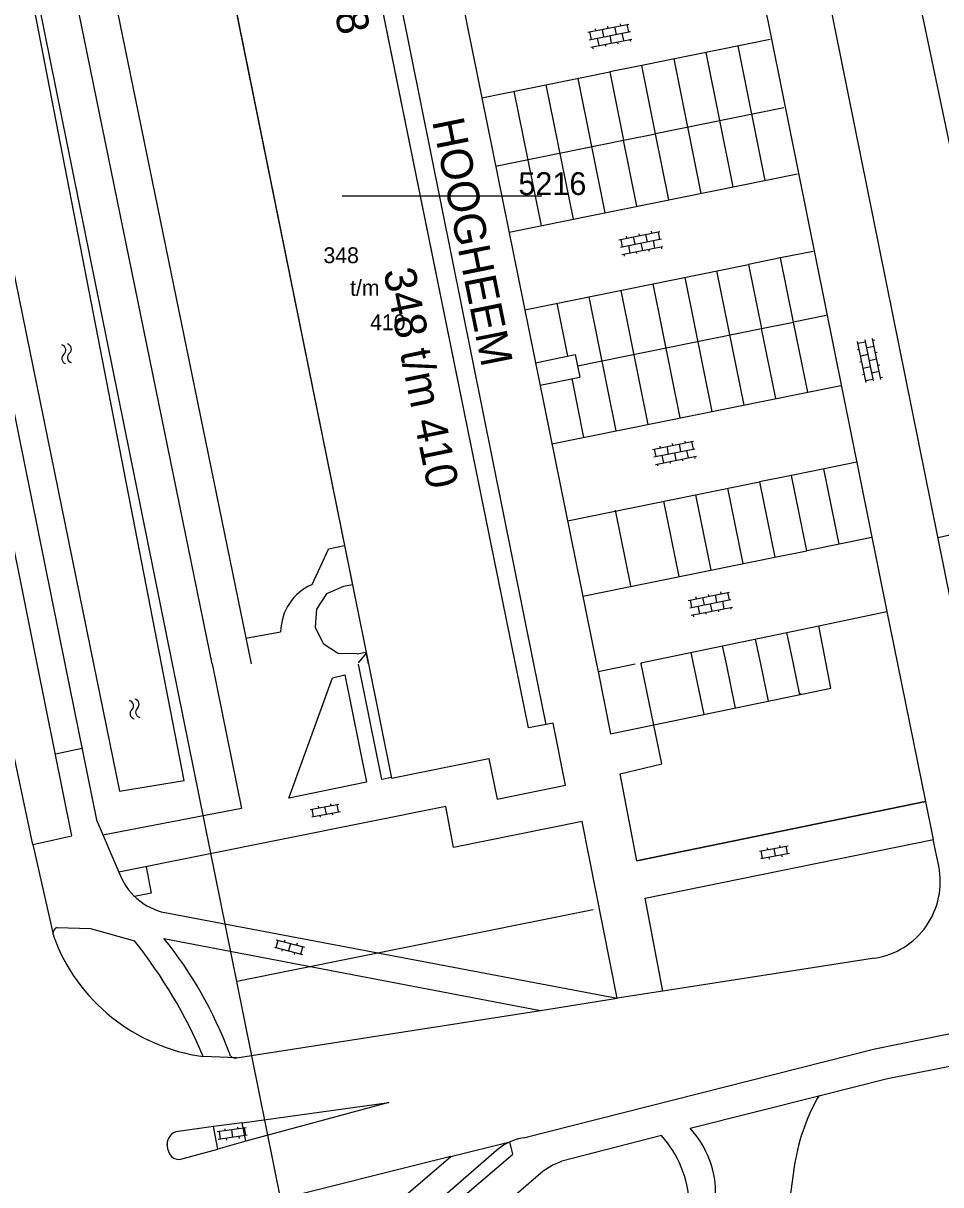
# Model space of a CAD drawing. Extents: x 148816 to 151297, y 399515 to 402500.
# Drawn here: x 151089.6 to 151161.9, y 399958.9 to 400050.5 of the extents above; entities that cross this region are included whole.
import ezdxf

# ---------------------------------------------------------------- set-up
doc = ezdxf.new("R2010")
doc.units = 0
for name, color, linetype in [('B01 Hoofdgebouw  [T] Norm', 7, 'Continuous'), ('B01 hoofgebouw', 7, 'Continuous'), ('G01 perceelsgrens', 7, 'Continuous'), ('G02 sectiegrens', 7, 'Continuous'), ('S02 Open verharding  Norm', 7, 'Continuous'), ('S05 Water  Norm', 7, 'Continuous'), ('T09 Insteek water  [T] Norm', 7, 'Continuous'), ('V00 Kant verharding algemeen  [T] Norm', 7, 'Continuous'), ('V00 Kant verharding algemeen secundair  [T] Gem', 7, 'Continuous'), ('Z01 perceelnummer', 7, 'Continuous'), ('Z02 huisnummer', 7, 'Continuous'), ('Z02 Huisnummer  [Tekst] Norm', 7, 'Continuous'), ('Z06 straatnaam', 7, 'Continuous')]:
    doc.layers.add(name, color=color, linetype=linetype)

msp = doc.modelspace()

# ---------------------------------------------------------------- linework, layer by layer
at = {"layer": 'B01 Hoofdgebouw  [T] Norm'}
for p, q in [((151128.355, 400000), (151116.21, 400059.87)), ((151105.11, 400057.62), (151115.522, 400006.231)), ((151114.823, 400006.089), (151113.493, 400005.498)), ((151115.523, 400006.231), (151114.823, 400006.089)), ((151113.493, 400005.498), (151112.686, 400004.299)), ((151112.686, 400004.299), (151112.601, 400002.875)), ((151112.601, 400002.875), (151113.226, 400001.59)), ((151113.226, 400001.59), (151114.437, 400000.8)), ((151115.887, 400000.771), (151114.437, 400000.8)), ((151115.887, 400000.771), (151116.592, 400000.914)), ((151116.785, 400000), (151116.6, 400000.916)), ((151116.785, 400000), (151118.61, 399990.99)), ((151129.38, 399994.94), (151128.355, 400000)), ((151131.33, 399995.31), (151129.38, 399994.94)), ((151132.31, 399990.43), (151131.33, 399995.31)), ((151118.61, 399990.99), (151126.27, 399992.53)), ((151126.27, 399992.53), (151126.92, 399989.32)), ((151126.92, 399989.32), (151132.31, 399990.43))]:
    msp.add_line(p, q, dxfattribs=at)
at = {"layer": 'B01 hoofgebouw'}
for points in [[(151128.354, 400000), (151116.21, 400059.871), (151105.11, 400057.62), (151116.784, 400000)], [(151116.784, 400000), (151118.61, 399990.99)], [(151118.61, 399990.99), (151126.27, 399992.53), (151126.92, 399989.32), (151132.31, 399990.43), (151131.33, 399995.31), (151129.38, 399994.94), (151128.354, 400000)]]:
    msp.add_lwpolyline(points, dxfattribs=at)
at = {"layer": 'G01 perceelsgrens'}
for points in [[(151129.802, 400000), (151117.696, 400060.172), (151105.11, 400057.62), (151116.784, 400000)], [(151116.784, 400000), (151118.61, 399990.99)], [(151118.61, 399990.99), (151126.27, 399992.53), (151126.92, 399989.32), (151132.31, 399990.43), (151131.33, 399995.31), (151130.767, 399995.203), (151129.802, 400000)], [(151134.47, 399980.613), (151106.417, 399974.962)]]:
    msp.add_lwpolyline(points, dxfattribs=at)
at = {"layer": 'G02 sectiegrens'}
for points in [[(151101.351, 400000), (151098.436, 400014.404), (151085.464, 400078.413), (151076.764, 400122.086), (151072.116, 400144.883), (151067.676, 400165.753), (151064.076, 400180.341), (151058.841, 400202), (151052.411, 400223.893), (151044.931, 400248.232), (151039.41, 400264.845), (151034.183, 400279.86), (151028.469, 400295.081), (151023.111, 400308.173), (151020.342, 400315.076), (151015.033, 400327.348), (151007.941, 400344.244)], [(151106.417, 399974.962), (151101.351, 400000)], [(151112.323, 399945.688), (151110.827, 399946.351), (151111.102, 399951.809), (151106.417, 399974.962)]]:
    msp.add_lwpolyline(points, dxfattribs=at)
at = {"layer": 'S02 Open verharding  Norm'}
for p, q in [((151134.054, 400049.754), (151137.29, 400050.401)), ((151134.172, 400049.165), (151137.408, 400049.813)), ((151134.201, 400049.783), (151134.319, 400049.195)), ((151134.692, 400049.881), (151134.662, 400050.028)), ((151135.182, 400049.979), (151135.3, 400049.391)), ((151135.672, 400050.077), (151135.643, 400050.224)), ((151136.163, 400050.175), (151136.28, 400049.587)), ((151136.653, 400050.273), (151136.623, 400050.421)), ((151136.888, 400049.097), (151136.771, 400049.685)), ((151137.143, 400050.372), (151137.261, 400049.783)), ((151134.29, 400048.577), (151137.526, 400049.224)), ((151134.809, 400049.293), (151134.927, 400048.705)), ((151135.417, 400048.803), (151135.447, 400048.655)), ((151135.79, 400049.489), (151135.908, 400048.901)), ((151136.398, 400048.999), (151136.427, 400048.852)), ((151137.379, 400049.195), (151137.408, 400049.048)), ((151134.437, 400048.606), (151134.466, 400048.459)), ((151136.505, 400033.411), (151139.741, 400034.058)), ((151139.104, 400033.93), (151139.074, 400034.078)), ((151139.594, 400034.029), (151139.712, 400033.44)), ((151136.623, 400032.822), (151139.859, 400033.47)), ((151136.652, 400033.44), (151136.77, 400032.852)), ((151137.143, 400033.538), (151137.113, 400033.685)), ((151137.633, 400033.636), (151137.751, 400033.048)), ((151138.123, 400033.734), (151138.094, 400033.881)), ((151138.241, 400033.146), (151138.359, 400032.558)), ((151138.614, 400033.832), (151138.731, 400033.244)), ((151139.339, 400032.754), (151139.222, 400033.342)), ((151136.741, 400032.234), (151139.977, 400032.881)), ((151136.888, 400032.263), (151136.917, 400032.116)), ((151137.26, 400032.95), (151137.378, 400032.362)), ((151137.868, 400032.46), (151137.898, 400032.312)), ((151138.849, 400032.656), (151138.878, 400032.509)), ((151139.83, 400032.852), (151139.859, 400032.705)), ((151155.967, 400022.166), (151155.305, 400025.399)), ((151155.335, 400025.252), (151155.923, 400025.373)), ((151156.555, 400022.287), (151155.893, 400025.519)), ((151156.611, 400025.003), (151156.023, 400024.883)), ((151157.143, 400022.407), (151156.481, 400025.64)), ((151156.511, 400025.493), (151156.658, 400025.523)), ((151155.436, 400024.762), (151155.289, 400024.732)), ((151155.536, 400024.272), (151156.124, 400024.393)), ((151156.224, 400023.903), (151156.812, 400024.023)), ((151156.711, 400024.513), (151156.858, 400024.543)), ((151155.636, 400023.783), (151155.489, 400023.753)), ((151155.737, 400023.293), (151156.324, 400023.413)), ((151156.425, 400022.923), (151157.012, 400023.044)), ((151156.912, 400023.534), (151157.059, 400023.564)), ((151155.837, 400022.803), (151155.69, 400022.773)), ((151155.937, 400022.313), (151156.525, 400022.433)), ((151157.113, 400022.554), (151157.26, 400022.584)), ((151139.144, 400016.883), (151142.38, 400017.53)), ((151141.743, 400017.402), (151141.713, 400017.55)), ((151139.262, 400016.294), (151142.498, 400016.942)), ((151139.291, 400016.912), (151139.409, 400016.324)), ((151139.782, 400017.01), (151139.752, 400017.157)), ((151140.272, 400017.108), (151140.39, 400016.52)), ((151140.762, 400017.206), (151140.733, 400017.353)), ((151140.88, 400016.618), (151140.998, 400016.03)), ((151141.253, 400017.304), (151141.37, 400016.716)), ((151141.978, 400016.226), (151141.861, 400016.814)), ((151142.233, 400017.501), (151142.351, 400016.912)), ((151139.38, 400015.706), (151142.616, 400016.353)), ((151139.527, 400015.735), (151139.556, 400015.588)), ((151139.899, 400016.422), (151140.017, 400015.834)), ((151140.507, 400015.932), (151140.537, 400015.784)), ((151141.488, 400016.128), (151141.517, 400015.981)), ((151142.469, 400016.324), (151142.498, 400016.177)), ((151141.971, 400004.997), (151145.207, 400005.644)), ((151144.57, 400005.516), (151144.54, 400005.664)), ((151145.06, 400005.615), (151145.178, 400005.026)), ((151142.089, 400004.408), (151145.325, 400005.056)), ((151142.118, 400005.026), (151142.236, 400004.438)), ((151142.609, 400005.124), (151142.579, 400005.271)), ((151143.099, 400005.222), (151143.217, 400004.634)), ((151143.589, 400005.32), (151143.56, 400005.467)), ((151143.707, 400004.732), (151143.825, 400004.144)), ((151144.08, 400005.418), (151144.197, 400004.83)), ((151144.805, 400004.34), (151144.688, 400004.928)), ((151142.207, 400003.82), (151145.443, 400004.467)), ((151142.354, 400003.849), (151142.383, 400003.702)), ((151142.726, 400004.536), (151142.844, 400003.948)), ((151143.334, 400004.046), (151143.364, 400003.898)), ((151144.315, 400004.242), (151144.344, 400004.095)), ((151145.296, 400004.438), (151145.325, 400004.291)), ((151112.204, 399988.521), (151114.465, 399988.943)), ((151112.315, 399987.931), (151114.576, 399988.353)), ((151112.462, 399987.959), (151112.352, 399988.548)), ((151112.816, 399988.788), (151112.843, 399988.64)), ((151113.335, 399988.732), (151113.445, 399988.142)), ((151113.799, 399988.971), (151113.826, 399988.824)), ((151113.937, 399988.234), (151113.964, 399988.086)), ((151114.428, 399988.326), (151114.318, 399988.915)), ((151112.954, 399988.05), (151112.981, 399987.903)), ((151147.57, 399985.234), (151149.831, 399985.656)), ((151148.182, 399985.501), (151148.209, 399985.353)), ((151149.165, 399985.684), (151149.192, 399985.537)), ((151149.794, 399985.039), (151149.684, 399985.628)), ((151147.681, 399984.644), (151149.942, 399985.066)), ((151147.828, 399984.672), (151147.718, 399985.261)), ((151148.32, 399984.763), (151148.347, 399984.616)), ((151148.701, 399985.445), (151148.811, 399984.855)), ((151149.303, 399984.947), (151149.33, 399984.799)), ((151109.519, 399977.636), (151109.673, 399978.216)), ((151109.528, 399978.254), (151111.751, 399977.662)), ((151110.195, 399978.232), (151110.156, 399978.087)), ((151109.374, 399977.674), (151111.596, 399977.082)), ((151110.002, 399977.507), (151109.963, 399977.362)), ((151110.639, 399977.958), (151110.485, 399977.378)), ((151110.968, 399977.25), (151110.929, 399977.105)), ((151111.161, 399977.974), (151111.123, 399977.829)), ((151111.451, 399977.121), (151111.606, 399977.701)), ((151107.157, 399963.44), (151104.879, 399963.117)), ((151107.241, 399962.846), (151104.963, 399962.523)), ((151105.028, 399963.138), (151105.112, 399962.544)), ((151105.523, 399963.208), (151105.502, 399963.357)), ((151105.628, 399962.466), (151105.607, 399962.614)), ((151106.102, 399962.684), (151106.018, 399963.279)), ((151106.513, 399963.349), (151106.492, 399963.497)), ((151106.618, 399962.606), (151106.597, 399962.755)), ((151107.008, 399963.419), (151107.092, 399962.825))]:
    msp.add_line(p, q, dxfattribs=at)
at = {"layer": 'S05 Water  Norm'}
for centre, start, end in [((151092.525, 400024.711), 309.17128, 73.02631), ((151092.966, 400024.798), 309.17128, 73.02631), ((151093.062, 400024.052), 129.17128, 253.02631), ((151093.503, 400024.139), 129.17128, 253.02631), ((151097.863, 399996.691), 312.66018, 76.51521), ((151098.299, 399996.804), 312.66018, 76.51521), ((151098.875, 399996.179), 132.66018, 256.51521), ((151098.439, 399996.066), 132.66018, 256.51521)]:
    msp.add_arc(centre, 0.425, start, end, dxfattribs=at)
at = {"layer": 'T09 Insteek water  [T] Norm'}
for p, q in [((151100.48, 400000), (151071.12, 400151.57)), ((151074.46, 400101.26), (151095.14, 400000)), ((151095.14, 400000), (151097.19, 399989.96)), ((151102.26, 399990.8), (151100.48, 400000)), ((151097.19, 399989.96), (151102.26, 399990.8))]:
    msp.add_line(p, q, dxfattribs=at)
at = {"layer": 'V00 Kant verharding algemeen  [T] Norm'}
for p, q in [((151090.7, 400000), (151070.47, 400100.44)), ((151092.895, 400000), (151072.43, 400100.76)), ((151104.47, 400000), (151092.421, 400058.996)), ((151152.14, 400056.84), (151163.63, 400000)), ((151096.108, 400055.772), (151107.555, 400000)), ((151123.44, 400055.8), (151134.745, 400000)), ((151159.5, 400055.34), (151168.71, 400011.47)), ((151129.939, 400023.719), (151133.075, 400024.354)), ((151133.075, 400024.354), (151133.432, 400022.589)), ((151130.296, 400021.954), (151133.432, 400022.589)), ((151168.71, 400011.47), (151161.62, 400009.93)), ((151114.903, 400009.289), (151113.628, 400009.031)), ((151152.24, 400002.98), (151157.6, 400004.11)), ((151157.6, 400004.11), (151158.44, 400000)), ((151152.83, 400000), (151152.24, 400002.98)), ((151107.14, 400002.021), (151109.871, 400002.527)), ((151116.614, 400000.842), (151115.978, 400000.069)), ((151090.36, 399985.76), (151087.33, 400000)), ((151093.43, 399986.44), (151090.7, 400000)), ((151095.42, 399987.56), (151092.895, 400000)), ((151104.47, 400000), (151106.8, 399988.59)), ((151138.24, 400000.08), (151138.255, 400000)), ((151158.44, 400000), (151160.651, 399989.15)), ((151092.13, 399992.913), (151094.246, 399993.343)), ((151137.92, 399984.48), (151160.65, 399989.15)), ((151106.8, 399988.59), (151095.875, 399986.505)), ((151122.87, 399988.75), (151097.14, 399983.58)), ((151123.49, 399985.53), (151122.87, 399988.75)), ((151095.42, 399987.56), (151097.14, 399983.58)), ((151133.62, 399987.57), (151123.49, 399985.53)), ((151136.38, 399973.65), (151133.62, 399987.57)), ((151090.36, 399985.76), (151093.43, 399986.44)), ((151090.36, 399985.76), (151091.98, 399978.555)), ((151138.58, 399981.52), (151161.27, 399986.15)), ((151161.69, 399984.05), (151161.262, 399986.148)), ((151139.98, 399974.2), (151138.58, 399981.52)), ((151100.76, 399980.39), (151136.38, 399973.65)), ((151092.26, 399979.22), (151094.885, 399979.13)), ((151094.885, 399979.13), (151098.36, 399978.16)), ((151156.67, 399969.67), (151205.435, 399979.47)), ((151100.68, 399978.36), (151130.34, 399972.67)), ((151156.645, 399976.8), (151139.979, 399974.209)), ((151130.34, 399972.67), (151136.38, 399973.65)), ((151139.979, 399974.209), (151136.38, 399973.65)), ((151106.39, 399968.94), (151130.34, 399972.67)), ((151157.67, 399967.32), (151176.79, 399971.14)), ((151106.39, 399968.94), (151103.78, 399969.06)), ((151128.99, 399962.65), (151156.67, 399969.67)), ((151152.24, 399965.96), (151157.67, 399967.32)), ((151106.85, 399963.83), (151118.4, 399965.42)), ((151118.4, 399965.42), (151107.13, 399962.39)), ((151142.11, 399963.4), (151152.24, 399965.96)), ((151104.58, 399963.55), (151101.8, 399963.15)), ((151106.85, 399963.83), (151104.58, 399963.55)), ((151104.92, 399961.76), (151104.58, 399963.55)), ((151107.13, 399962.39), (151106.85, 399963.83)), ((151139.865, 399962.82), (151132.02, 399960.805)), ((151101.02, 399961.68), (151100.94, 399962.11)), ((151102.19, 399961.01), (151104.92, 399961.76)), ((151107.13, 399962.39), (151104.92, 399961.76)), ((151123.26, 399961.18), (151127.92, 399962.33)), ((151128.16, 399961.36), (151127.92, 399962.33)), ((151126.875, 399961.645), (151107.41, 399944.77)), ((151108.16, 399948.2), (151123.26, 399961.18)), ((151123.26, 399961.18), (151108.59, 399957.49)), ((151111.35, 399947.02), (151128.16, 399961.36)), ((151131.24, 399960.505), (151132.015, 399960.805)), ((151113.03, 399945.02), (151130.545, 399960.04)), ((151130.545, 399960.04), (151131.24, 399960.505)), ((151150.29, 399960.17), (151148.7, 399948.74))]:
    msp.add_line(p, q, dxfattribs=at)
for points in [[(151135.786, 400046.633), (151136.876, 400041.252), (151139.395, 400041.762), (151138.305, 400047.143)], [(151146.725, 400031.464), (151147.749, 400026.409), (151150.268, 400026.919), (151149.244, 400031.974)], [(151147.573, 400014.336), (151148.776, 400008.399), (151151.295, 400008.909), (151150.092, 400014.846)]]:
    msp.add_lwpolyline(points, close=True, dxfattribs=at)
for points in [[(151112.343, 400006.246), (151113.628, 400009.031)], [(151118.599, 399991.043), (151117.828, 399990.88), (151115.999, 399999.965)], [(151134.745, 400000), (151134.87, 399999.38), (151137.777, 400000)], [(151160.65, 399989.15), (151137.92, 399984.48), (151136.62, 399991.34), (151139.89, 399992.11), (151138.271, 400000)], [(151139.26, 399995.182), (151153.201, 399998.082), (151152.824, 400000)], [(151114.933, 399999.115), (151116.636, 399990.679), (151110.526, 399989.412), (151113.965, 399998.903), (151114.933, 399999.115)], [(151099.279, 399984.01), (151099.664, 399981.935), (151098.364, 399981.668)]]:
    msp.add_lwpolyline(points, dxfattribs=at)
for centre, radius, start, end in [((151114.015, 400002.454), 4.145, 113.79192, 178.98453), ((151155.71, 399982.83), 6.103, 278.86116, 11.5269), ((151101.792, 399985.21), 4.929, 199.30889, 257.91711), ((151092.425, 399978.761), 0.488, 109.7286, 204.29396), ((151105.748, 399983.578), 14.656, 200.04302, 262.28295), ((151067.851, 399953.825), 39.026, 22.97892, 38.57749), ((151075.752, 399958.189), 32.067, 20.38757, 38.97871), ((151106.299, 399969.425), 0.493, 187.53671, 280.64384), ((151166.326, 399957.993), 16.183, 150.50618, 172.26804), ((151101.906, 399962.186), 0.969, 96.30432, 184.51941), ((151129.638, 399958.558), 4.144, 99.00266, 131.82934), ((151133.385, 399957.036), 8.686, 2.86323, 41.75152), ((151136.678, 399958.305), 7.448, 357.80766, 43.16431), ((151101.866, 399961.801), 0.855, 188.13095, 292.27386)]:
    msp.add_arc(centre, radius, start, end, dxfattribs=at)
at = {"layer": 'V00 Kant verharding algemeen secundair  [T] Gem'}
for p, q in [((151147.21, 400055.75), (151157.6, 400004.11)), ((151148.416, 400049.192), (151138.305, 400047.144)), ((151145.861, 400048.674), (151148.006, 400038.086)), ((151143.342, 400048.163), (151145.487, 400037.575)), ((151140.823, 400047.653), (151142.968, 400037.065)), ((151125.711, 400044.592), (151135.786, 400046.634)), ((151133.267, 400046.122), (151135.412, 400035.534)), ((151128.229, 400045.102), (151130.374, 400034.514)), ((151130.748, 400045.612), (151132.893, 400035.024)), ((151149.508, 400043.811), (151139.395, 400041.762)), ((151140.45, 400036.555), (151139.395, 400041.762)), ((151126.801, 400039.211), (151136.876, 400041.252)), ((151137.931, 400036.045), (151136.876, 400041.252)), ((151127.856, 400034.004), (151150.575, 400038.607)), ((151151.795, 400032.491), (151149.244, 400031.974)), ((151129.094, 400027.892), (151146.725, 400031.464)), ((151141.688, 400030.443), (151143.829, 400019.875)), ((151144.206, 400030.953), (151146.347, 400020.385)), ((151136.65, 400029.422), (151138.791, 400018.854)), ((151139.169, 400029.933), (151141.31, 400019.365)), ((151134.131, 400028.912), (151136.272, 400018.344)), ((151131.612, 400028.402), (151132.458, 400024.229)), ((151152.836, 400027.44), (151150.268, 400026.919)), ((151151.385, 400021.406), (151150.268, 400026.919)), ((151133.253, 400023.472), (151147.749, 400026.41)), ((151148.866, 400020.896), (151147.749, 400026.41)), ((151133.753, 400017.834), (151132.815, 400022.464)), ((151131.235, 400017.324), (151153.98, 400021.932)), ((151155.25, 400015.891), (151150.092, 400014.846)), ((151152.611, 400015.357), (151153.814, 400009.42)), ((151132.461, 400011.274), (151147.573, 400014.336)), ((151142.536, 400013.315), (151143.739, 400007.378)), ((151145.055, 400013.825), (151146.258, 400007.888)), ((151136.221, 400012.089), (151137.424, 400006.152)), ((151140.017, 400012.805), (151141.22, 400006.868)), ((151156.425, 400009.948), (151151.295, 400008.909)), ((151133.664, 400005.337), (151148.776, 400008.399)), ((151138.24, 400000.08), (151152.24, 400002.98)), ((151147.679, 400000), (151147.274, 400001.951)), ((151150.25, 400000), (151149.738, 400002.462)), ((151144.968, 400000), (151144.674, 400001.413)), ((151142.381, 400000), (151142.194, 400000.899)), ((151143.215, 399995.991), (151142.381, 400000)), ((151145.695, 399996.507), (151144.968, 400000)), ((151148.293, 399997.047), (151147.679, 400000)), ((151150.758, 399997.56), (151150.25, 400000)), ((151150.824, 399997.574), (151150.807, 399997.654)), ((151160.651, 399989.15), (151161.262, 399986.148))]:
    msp.add_line(p, q, dxfattribs=at)
msp.add_lwpolyline([(151134.863, 399999.391), (151135.859, 399994.475), (151139.26, 399995.182)], dxfattribs=at)
at = {"layer": 'Z01 perceelnummer'}
msp.add_lwpolyline([(151130.432, 400036.832), (151114.725, 400036.845)], dxfattribs=at)

# ---------------------------------------------------------------- texts
msp.add_text('5216', height=1.8, dxfattribs=at).set_placement((151128.59, 400036.932))
at = {"layer": 'Z02 huisnummer'}
for s, rotation, p in [('348', 281.47848, (151113.392, 400054.897)), ('348 t/m 410', 281.53462, (151117.951, 400030.943))]:
    msp.add_text(s, height=2.5, rotation=rotation, dxfattribs=at).set_placement(p)
at = {"layer": 'Z02 Huisnummer  [Tekst] Norm'}
for s, p in [('348', (151113.243, 400031.563)), ('t/m', (151115.338, 400028.991)), ('410', (151116.911, 400026.28))]:
    msp.add_text(s, height=1.25, dxfattribs=at).set_placement(p)
at = {"layer": 'Z06 straatnaam'}
msp.add_text('HOOGHEEM', height=2.5, rotation=281.42232, dxfattribs=at).set_placement((151121.795, 400042.752))

doc.saveas('drawing.dxf')
